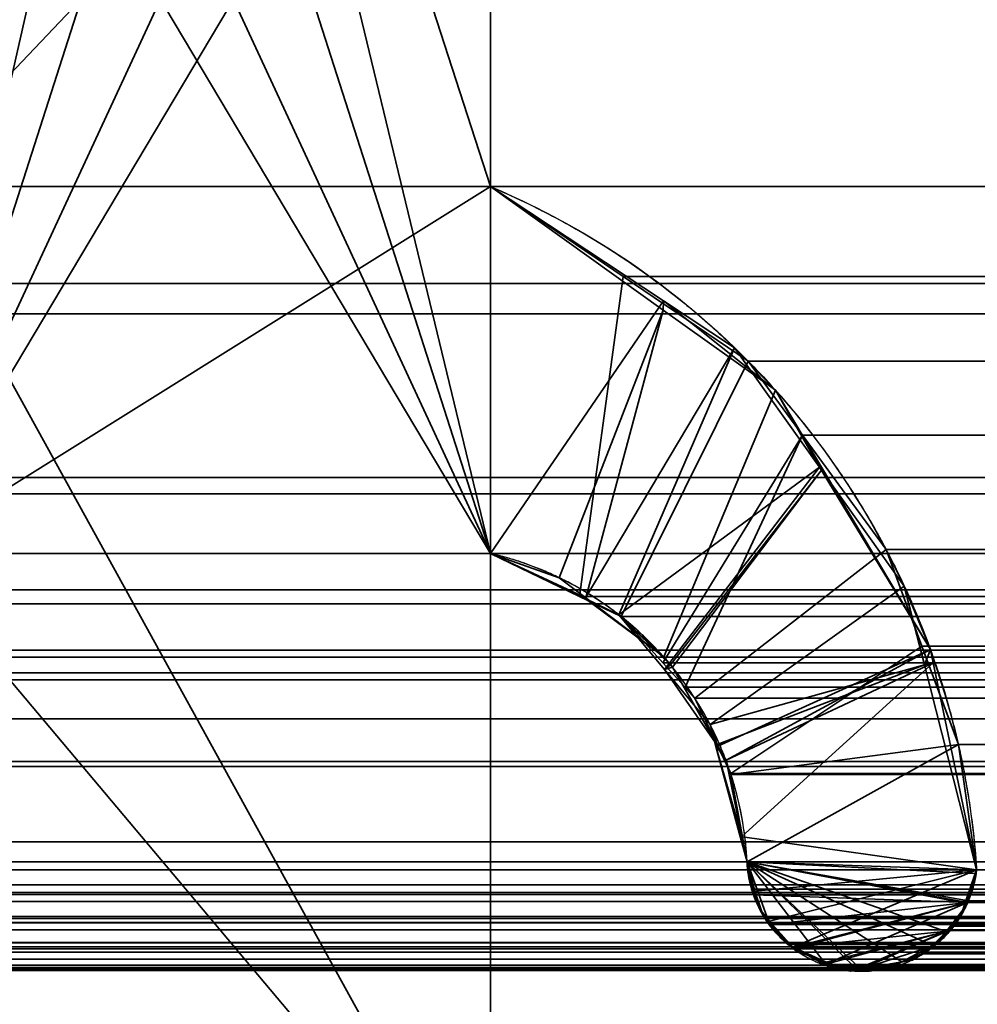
# Model space of a CAD drawing. Header units: millimetres. Extents: x -490 to 6690, y -115 to 152.
# Tile 537 of 656: x 2592.57 to 2595, y 6.12 to 8.61. Entities that reach past the tile are written whole.
import ezdxf

# ---------------------------------------------------------------- set-up
doc = ezdxf.new("R2010")
doc.units = ezdxf.units.MM
doc.layers.add('151', color=253, linetype='Continuous')

# ---------------------------------------------------------------- blocks, each defined once
blk = doc.blocks.new('UG_SURFACE_003')
at = {"layer": '151', "color": 252, "linetype": 'Continuous', "lineweight": 35}
for points in [[(3589.9999, -6.2, 2202.5001), (3589.9999, 133.2, 2202.5001), (2410.0001, 133.2, 2202.5001), (2410.0001, -6.2, 2202.5001)], [(2559.9999, -6.2, 2052.5), (2559.9999, 133.2, 2052.5), (3440.0001, 133.2, 2052.5), (3440.0001, -6.2, 2052.5)]]:
    blk.add_3dface(points, dxfattribs=at)
blk = doc.blocks.new('UG_SURFACE_203')
at = {"layer": '151', "color": 254, "linetype": 'Continuous', "lineweight": 35}
for points in [[(2598.69, 132.0517, -7.5), (2598.7501, 131.75, -7.5), (2598.7501, 5, -7.5), (2586.9999, 106, -7.5)], [(2586.9999, 106, 2020.4999), (2598.7501, 5, 2008.75), (2598.7501, 131.75, 2008.75), (2598.7022, 132.0496, 2008.7976)], [(2598.7501, 5, 2008.75), (2586.9999, 106, 2020.4999), (2595, 13, 2012.5)], [(2595, 13, -7.5), (2586.9999, 106, -7.5), (2598.7501, 5, -7.5)]]:
    blk.add_3dface(points, dxfattribs=at)
blk = doc.blocks.new('UG_SURFACE_205')
at = {"layer": '151', "color": 254, "linetype": 'Continuous', "lineweight": 35}
for points in [[(3425.2501, -10, 2032.7499), (3425.2501, 136.75, 2032.7499), (2574.7499, 136.75, 2032.7499), (2574.7499, -10, 2032.7499)], [(2598.7501, 131.75, 2008.75), (2598.7501, 5, 2008.75), (2586.9999, 106, 2020.4999)], [(2595, 13, 2012.5), (2586.9999, 106, 2020.4999), (2598.7501, 5, 2008.75)], [(3417.5, 21, 2025.0001), (3417.5, -8, 2025.0001), (2582.5, -8, 2025.0001), (2582.5, 21, 2025.0001)], [(3413.0001, 5, 2020.4999), (3413.0001, 21, 2020.4999), (2586.9999, 21, 2020.4999), (2586.9999, 5, 2020.4999)], [(3408.9999, 13, 2016.5), (3408.9999, 5, 2016.5), (2591.0001, 5, 2016.5), (2591.0001, 13, 2016.5)]]:
    blk.add_3dface(points, dxfattribs=at)
blk = doc.blocks.new('UG_SURFACE_231')
at = {"layer": '151', "color": 14, "linetype": 'Continuous', "lineweight": 35}
for points in [[(3417.3, -10, 2024.8001), (3417.3, 19, 2024.8001), (2582.7, 19, 2024.8001), (2582.7, -10, 2024.8001)], [(3413.25, 16.25, 2020.75), (3413.25, -22, 2020.75), (2586.75, -22, 2020.75), (2586.75, 16.25, 2020.75)]]:
    blk.add_3dface(points, dxfattribs=at)
blk = doc.blocks.new('UG_SURFACE_232')
at = {"layer": '151', "color": 7, "linetype": 'Continuous', "lineweight": 35}
for points in [[(2586.75, 16, 2020.75), (2586.75, -22, 2020.75), (3413.25, -22, 2020.75), (3413.25, 16, 2020.75)], [(3413.0001, 16, 2020.4999), (3413.0001, -22, 2020.4999), (2586.9999, -22, 2020.4999), (2586.9999, 16, 2020.4999)]]:
    blk.add_3dface(points, dxfattribs=at)
blk = doc.blocks.new('UG_SURFACE_237')
at = {"layer": '151', "color": 253, "linetype": 'Continuous', "lineweight": 35}
for points in [[(2593.4293, 10.853, 2014.0705), (2593.1201, 10.9421, 2014.38), (2593.112, 10.9407, 2014.3881), (2592.2768, 7.26, 2015.223)], [(2593.112, 10.9407, 2014.3881), (2592.7932, 10.8848, 2014.7069), (2592.2768, 9.7575, 2015.223), (2592.2768, 8.1895, 2015.223)], [(2592.2768, 8.1895, 2015.223), (2592.2768, 7.26, 2015.223), (2593.112, 10.9407, 2014.3881)], [(2592.2768, 8.1895, -7.5), (2592.2768, 9.7575, -7.5), (2593.1118, 10.9368, -7.5), (2593.765, 9.7575, -7.5)], [(2592.2768, 7.26, 2015.223), (2593.8485, 10.6485, 2013.6516), (2593.4293, 10.853, 2014.0705)], [(2593.765, 9.7575, 2013.7351), (2593.8485, 10.6485, 2013.6516), (2592.2768, 7.26, 2015.223)], [(2592.2768, 7.26, -7.5), (2593.765, 9.7575, -7.5), (2593.765, 8.1895, -7.5)], [(2593.765, 9.7575, -7.5), (2592.2768, 7.26, -7.5), (2592.2768, 8.1895, -7.5)], [(2592.2768, 7.26, 2015.223), (2593.765, 8.1895, 2013.7351), (2593.765, 9.7575, 2013.7351)], [(2593.765, 8.1895, -7.5), (2593.765, 9.7575, -7.5), (2593.765, 9.7575, 2013.7351), (2593.765, 8.1895, 2013.7351)], [(2593.765, 8.1895, -7.5), (2593.765, 7.26, -7.5), (2592.2768, 7.26, -7.5)], [(2593.765, 8.1895, 2013.7351), (2592.2768, 7.26, 2015.223), (2593.765, 7.26, 2013.7351)], [(2593.765, 8.1895, -7.5), (2593.765, 8.1895, 2013.7351), (2594.2025, 7.8767, 2013.2976)], [(2594.2025, 7.8767, 2013.2976), (2594.2035, 7.8997, -7.5), (2593.765, 8.1895, -7.5)], [(2593.765, 7.26, -7.5), (2593.765, 8.1895, -7.5), (2594.2035, 7.8997, -7.5)], [(2593.765, 7.26, 2013.7351), (2593.9391, 7.1982, 2013.561), (2594.2025, 7.8767, 2013.2976), (2593.765, 8.1895, 2013.7351)], [(2594.0046, 7.1452, -7.5), (2593.765, 7.26, -7.5), (2594.2035, 7.8997, -7.5), (2594.3835, 7.7807, -7.5)], [(2594.2035, 7.8997, -7.5), (2594.2025, 7.8767, 2013.2976), (2594.4867, 7.6735, 2013.0134)], [(2594.4867, 7.6735, 2013.0134), (2594.3835, 7.7807, -7.5), (2594.2035, 7.8997, -7.5)], [(2594.2025, 7.8767, 2013.2976), (2593.9391, 7.1982, 2013.561), (2594.0068, 7.1469, 2013.4933)], [(2594.0068, 7.1469, 2013.4933), (2594.2039, 6.9974, 2013.2959), (2594.4867, 7.6735, 2013.0134), (2594.2025, 7.8767, 2013.2976)], [(2594.3835, 7.7807, -7.5), (2594.0905, 7.1041, -7.5), (2594.0046, 7.1452, -7.5)], [(2594.0905, 7.1041, -7.5), (2594.3835, 7.7807, -7.5), (2594.5985, 7.4786, -7.5)], [(2594.4867, 7.6735, 2013.0134), (2594.5985, 7.4786, -7.5), (2594.3835, 7.7807, -7.5)], [(2594.6059, 7.474, 2012.8942), (2594.4867, 7.6735, 2013.0134), (2594.2039, 6.9974, 2013.2959), (2594.2206, 6.9777, 2013.2792)], [(2594.4867, 7.6735, 2013.0134), (2594.6059, 7.474, 2012.8942), (2594.5985, 7.4786, -7.5)], [(2594.2059, 6.9653, -7.5), (2594.0905, 7.1041, -7.5), (2594.5985, 7.4786, -7.5)], [(2594.5985, 7.4786, -7.5), (2594.8133, 7.1765, -7.5), (2594.3213, 6.8265, -7.5), (2594.2059, 6.9653, -7.5)], [(2594.2206, 6.9777, 2013.2792), (2594.2264, 6.9712, 2013.2737), (2594.6059, 7.474, 2012.8942)], [(2594.8794, 7.0159, 2012.6204), (2594.6059, 7.474, 2012.8942), (2594.2264, 6.9712, 2013.2737), (2594.341, 6.7715, 2013.159)], [(2594.5985, 7.4786, -7.5), (2594.6059, 7.474, 2012.8942), (2594.8794, 7.0159, 2012.6204)], [(2594.8794, 7.0159, 2012.6204), (2594.8133, 7.1765, -7.5), (2594.5985, 7.4786, -7.5)], [(2593.765, 7.26, -7.5), (2593.765, 5.4905, -7.5), (2592.2768, 5.4905, -7.5), (2592.2768, 7.26, -7.5)], [(2593.765, 5.4905, 2013.7351), (2593.765, 7.26, 2013.7351), (2592.2768, 7.26, 2015.223), (2592.2768, 5.4905, 2015.223)], [(2593.765, 5.4905, -7.5), (2593.765, 7.26, -7.5), (2593.765, 7.26, 2013.7351), (2593.765, 5.4905, 2013.7351)], [(2593.765, 7.26, -7.5), (2594.0046, 7.1452, -7.5), (2594.0068, 7.1469, 2013.4933)], [(2594.0068, 7.1469, 2013.4933), (2593.9391, 7.1982, 2013.561), (2593.765, 7.26, -7.5)], [(2593.9391, 7.1982, 2013.561), (2593.765, 7.26, 2013.7351), (2593.765, 7.26, -7.5)], [(2594.3213, 6.8265, -7.5), (2594.8133, 7.1765, -7.5), (2594.8641, 6.9773, -7.5)], [(2594.8794, 7.0159, 2012.6204), (2594.8641, 6.9773, -7.5), (2594.8133, 7.1765, -7.5)], [(2594.2039, 6.9974, 2013.2959), (2594.0068, 7.1469, 2013.4933), (2594.0046, 7.1452, -7.5)], [(2594.2039, 6.9974, 2013.2959), (2594.0046, 7.1452, -7.5), (2594.0905, 7.1041, -7.5)], [(2594.0905, 7.1041, -7.5), (2594.2059, 6.9653, -7.5), (2594.2206, 6.9777, 2013.2792)], [(2594.2206, 6.9777, 2013.2792), (2594.2039, 6.9974, 2013.2959), (2594.0905, 7.1041, -7.5)], [(2594.341, 6.7715, 2013.159), (2594.3618, 6.7356, 2013.1383), (2594.8794, 7.0159, 2012.6204)], [(2594.8865, 6.9823, 2012.6135), (2594.8794, 7.0159, 2012.6204), (2594.3618, 6.7356, 2013.1383)], [(2594.8794, 7.0159, 2012.6204), (2594.8865, 6.9823, 2012.6135), (2594.8641, 6.9773, -7.5)], [(2594.2264, 6.9712, 2013.2737), (2594.2206, 6.9777, 2013.2792), (2594.2059, 6.9653, -7.5)], [(2594.341, 6.7715, 2013.159), (2594.2264, 6.9712, 2013.2737), (2594.2059, 6.9653, -7.5)], [(2594.2059, 6.9653, -7.5), (2594.3213, 6.8265, -7.5), (2594.341, 6.7715, 2013.159)], [(2594.3353, 6.7736, -7.5), (2594.3213, 6.8265, -7.5), (2594.8641, 6.9773, -7.5)], [(2594.3975, 6.5423, -7.5), (2594.3353, 6.7736, -7.5), (2594.8641, 6.9773, -7.5), (2594.9965, 6.458, -7.5)], [(2594.8865, 6.9823, 2012.6135), (2594.3618, 6.7356, 2013.1383), (2594.4016, 6.5423, 2013.0985)], [(2594.4016, 6.5423, 2013.0985), (2594.4149, 6.478, 2013.0851), (2594.9965, 6.458, 2012.5036), (2594.8865, 6.9823, 2012.6135)], [(2594.8641, 6.9773, -7.5), (2594.8865, 6.9823, 2012.6135), (2594.9965, 6.458, 2012.5036)], [(2594.9965, 6.458, 2012.5036), (2594.9965, 6.458, -7.5), (2594.8641, 6.9773, -7.5)], [(2594.3213, 6.8265, -7.5), (2594.3353, 6.7736, -7.5), (2594.341, 6.7715, 2013.159)], [(2594.3353, 6.7736, -7.5), (2594.3975, 6.5423, -7.5), (2594.4016, 6.5423, 2013.0985)], [(2594.4016, 6.5423, 2013.0985), (2594.3618, 6.7356, 2013.1383), (2594.3353, 6.7736, -7.5)], [(2594.3618, 6.7356, 2013.1383), (2594.341, 6.7715, 2013.159), (2594.3353, 6.7736, -7.5)], [(2594.3975, 6.5423, -7.5), (2594.4149, 6.478, -7.5), (2594.4149, 6.478, 2013.0851)], [(2594.4149, 6.478, 2013.0851), (2594.4016, 6.5423, 2013.0985), (2594.3975, 6.5423, -7.5)], [(2594.9965, 6.458, -7.5), (2594.4149, 6.478, -7.5), (2594.3975, 6.5423, -7.5)], [(2594.4149, 6.478, -7.5), (2594.4347, 6.4036, -7.5), (2594.4314, 6.4041, 2013.0687)], [(2594.4314, 6.4041, 2013.0687), (2594.4211, 6.4306, 2013.0789), (2594.4149, 6.478, -7.5)], [(2594.4211, 6.4306, 2013.0789), (2594.4149, 6.478, 2013.0851), (2594.4149, 6.478, -7.5)], [(2594.4347, 6.4036, -7.5), (2594.4149, 6.478, -7.5), (2594.9965, 6.458, -7.5)], [(2594.4149, 6.478, 2013.0851), (2594.6937, 6.2043, 2012.8064), (2594.7032, 6.206, 2012.7969)], [(2594.7032, 6.206, 2012.7969), (2594.8069, 6.2244, 2012.6932), (2594.4149, 6.478, 2013.0851)], [(2594.6078, 6.227, 2012.892), (2594.4149, 6.478, 2013.0851), (2594.4695, 6.3279, 2013.0303), (2594.5299, 6.263, 2012.97)], [(2594.4149, 6.478, 2013.0851), (2594.4211, 6.4306, 2013.0789), (2594.4314, 6.4041, 2013.0687)], [(2594.8069, 6.2244, 2012.6932), (2594.8339, 6.2291, 2012.6662), (2594.8851, 6.2662, 2012.6147), (2594.4149, 6.478, 2013.0851)], [(2594.4314, 6.4041, 2013.0687), (2594.455, 6.3436, 2013.0451), (2594.4695, 6.3279, 2013.0303), (2594.4149, 6.478, 2013.0851)], [(2594.8851, 6.2662, 2012.6147), (2594.9152, 6.2878, 2012.5847), (2594.9235, 6.2998, 2012.5763), (2594.4149, 6.478, 2013.0851)], [(2594.4149, 6.478, 2013.0851), (2594.9724, 6.3727, 2012.5277), (2594.9938, 6.4486, 2012.5062)], [(2594.6078, 6.227, 2012.892), (2594.6772, 6.2014, 2012.8226), (2594.6937, 6.2043, 2012.8064), (2594.4149, 6.478, 2013.0851)], [(2594.9235, 6.2998, 2012.5763), (2594.9712, 6.3687, 2012.5289), (2594.9724, 6.3727, 2012.5277), (2594.4149, 6.478, 2013.0851)], [(2594.9938, 6.4486, 2012.5062), (2594.9965, 6.458, 2012.5036), (2594.4149, 6.478, 2013.0851)], [(2594.4722, 6.3278, -7.5), (2594.4467, 6.3589, -7.5), (2594.4347, 6.4036, -7.5), (2594.9965, 6.458, -7.5)], [(2594.9965, 6.458, -7.5), (2594.5292, 6.2613, -7.5), (2594.5246, 6.2635, -7.5), (2594.4722, 6.3278, -7.5)], [(2594.5292, 6.2613, -7.5), (2594.9965, 6.458, -7.5), (2594.9931, 6.4485, -7.5), (2594.9678, 6.3741, -7.5)], [(2594.9678, 6.3741, -7.5), (2594.9931, 6.4485, -7.5), (2594.9938, 6.4486, 2012.5062)], [(2594.9938, 6.4486, 2012.5062), (2594.9724, 6.3727, 2012.5277), (2594.9678, 6.3741, -7.5)], [(2594.9931, 6.4485, -7.5), (2594.9965, 6.458, -7.5), (2594.9965, 6.458, 2012.5036)], [(2594.9965, 6.458, 2012.5036), (2594.9938, 6.4486, 2012.5062), (2594.9931, 6.4485, -7.5)], [(2594.455, 6.3436, 2013.0451), (2594.4314, 6.4041, 2013.0687), (2594.4347, 6.4036, -7.5)], [(2594.4347, 6.4036, -7.5), (2594.4467, 6.3589, -7.5), (2594.455, 6.3436, 2013.0451)], [(2594.5292, 6.2613, -7.5), (2594.9678, 6.3741, -7.5), (2594.9566, 6.3414, -7.5), (2594.9202, 6.3025, -7.5)], [(2594.9712, 6.3687, 2012.5289), (2594.9202, 6.3025, -7.5), (2594.9566, 6.3414, -7.5)], [(2594.9712, 6.3687, 2012.5289), (2594.9235, 6.2998, 2012.5763), (2594.9202, 6.3025, -7.5)], [(2594.9566, 6.3414, -7.5), (2594.9678, 6.3741, -7.5), (2594.9724, 6.3727, 2012.5277)], [(2594.9724, 6.3727, 2012.5277), (2594.9712, 6.3687, 2012.5289), (2594.9566, 6.3414, -7.5)], [(2594.4467, 6.3589, -7.5), (2594.4722, 6.3278, -7.5), (2594.4695, 6.3279, 2013.0303)], [(2594.4695, 6.3279, 2013.0303), (2594.455, 6.3436, 2013.0451), (2594.4467, 6.3589, -7.5)], [(2594.5299, 6.263, 2012.97), (2594.4695, 6.3279, 2013.0303), (2594.4722, 6.3278, -7.5)], [(2594.4722, 6.3278, -7.5), (2594.5246, 6.2635, -7.5), (2594.5299, 6.263, 2012.97)], [(2594.6083, 6.2221, -7.5), (2594.5292, 6.2613, -7.5), (2594.9202, 6.3025, -7.5)], [(2594.6944, 6.2068, -7.5), (2594.635, 6.2088, -7.5), (2594.6083, 6.2221, -7.5), (2594.9202, 6.3025, -7.5)], [(2594.9202, 6.3025, -7.5), (2594.7039, 6.2064, -7.5), (2594.6944, 6.2068, -7.5)], [(2594.7039, 6.2064, -7.5), (2594.9202, 6.3025, -7.5), (2594.8842, 6.2644, -7.5)], [(2594.8842, 6.2644, -7.5), (2594.9202, 6.3025, -7.5), (2594.9235, 6.2998, 2012.5763)], [(2594.9235, 6.2998, 2012.5763), (2594.9152, 6.2878, 2012.5847), (2594.8842, 6.2644, -7.5)], [(2594.8842, 6.2644, -7.5), (2594.8722, 6.2516, -7.5), (2594.805, 6.2239, -7.5), (2594.7039, 6.2064, -7.5)], [(2594.805, 6.2239, -7.5), (2594.8722, 6.2516, -7.5), (2594.8851, 6.2662, 2012.6147)], [(2594.8851, 6.2662, 2012.6147), (2594.8339, 6.2291, 2012.6662), (2594.805, 6.2239, -7.5)], [(2594.8722, 6.2516, -7.5), (2594.8842, 6.2644, -7.5), (2594.8851, 6.2662, 2012.6147)], [(2594.9152, 6.2878, 2012.5847), (2594.8851, 6.2662, 2012.6147), (2594.8842, 6.2644, -7.5)], [(2594.5246, 6.2635, -7.5), (2594.5292, 6.2613, -7.5), (2594.5299, 6.263, 2012.97)], [(2594.5404, 6.2518, 2012.9597), (2594.5299, 6.263, 2012.97), (2594.5292, 6.2613, -7.5)], [(2594.5292, 6.2613, -7.5), (2594.6083, 6.2221, -7.5), (2594.6078, 6.227, 2012.892)], [(2594.6078, 6.227, 2012.892), (2594.5404, 6.2518, 2012.9597), (2594.5292, 6.2613, -7.5)], [(2594.5299, 6.263, 2012.97), (2594.5404, 6.2518, 2012.9597), (2594.6078, 6.227, 2012.892)], [(2594.6078, 6.227, 2012.892), (2594.6083, 6.2221, -7.5), (2594.635, 6.2088, -7.5)], [(2594.6772, 6.2014, 2012.8226), (2594.6078, 6.227, 2012.892), (2594.635, 6.2088, -7.5)], [(2594.8069, 6.2244, 2012.6932), (2594.7032, 6.206, 2012.7969), (2594.7039, 6.2064, -7.5)], [(2594.7039, 6.2064, -7.5), (2594.7583, 6.2046, -7.5), (2594.8069, 6.2244, 2012.6932)], [(2594.805, 6.2239, -7.5), (2594.7583, 6.2046, -7.5), (2594.7039, 6.2064, -7.5)], [(2594.7583, 6.2046, -7.5), (2594.805, 6.2239, -7.5), (2594.8069, 6.2244, 2012.6932)], [(2594.8339, 6.2291, 2012.6662), (2594.8069, 6.2244, 2012.6932), (2594.805, 6.2239, -7.5)], [(2594.635, 6.2088, -7.5), (2594.6944, 6.2068, -7.5), (2594.6937, 6.2043, 2012.8064)], [(2594.6937, 6.2043, 2012.8064), (2594.6772, 6.2014, 2012.8226), (2594.635, 6.2088, -7.5)], [(2594.7032, 6.206, 2012.7969), (2594.6937, 6.2043, 2012.8064), (2594.6944, 6.2068, -7.5)], [(2594.6944, 6.2068, -7.5), (2594.7039, 6.2064, -7.5), (2594.7032, 6.206, 2012.7969)]]:
    blk.add_3dface(points, dxfattribs=at)
blk = doc.blocks.new('UG_SURFACE_238')
at = {"layer": '151', "color": 253, "linetype": 'Continuous', "lineweight": 35}
for points in [[(2592.612, 10.853, 2014.888), (2592.8113, 10.9236, 2014.6887), (2592.88, 10.9237, 2014.6201), (2593.765, 7.26, 2013.7351)], [(2592.88, 10.9237, 2014.6201), (2593.1613, 10.9244, 2014.3387), (2593.765, 9.7575, 2013.7351), (2593.765, 8.1895, 2013.7351)], [(2593.765, 8.1895, 2013.7351), (2593.765, 7.26, 2013.7351), (2592.88, 10.9237, 2014.6201)], [(2593.765, 7.26, 2013.7351), (2592.1929, 10.6485, 2015.3072), (2592.612, 10.853, 2014.888)], [(2592.2768, 9.7575, 2015.223), (2592.1929, 10.6485, 2015.3072), (2593.765, 7.26, 2013.7351)], [(2592.2768, 9.7575, 2015.223), (2592.2768, 8.1895, 2015.223), (3407.7232, 8.1895, 2015.223), (3407.7232, 9.7575, 2015.223)], [(2593.765, 7.26, 2013.7351), (2593.765, 5.4905, 2013.7351), (2592.2768, 8.1895, 2015.223), (2592.2768, 9.7575, 2015.223)], [(2593.765, 8.1895, 2013.7351), (2593.765, 9.7575, 2013.7351), (3406.235, 9.7575, 2013.7351), (3406.235, 8.1895, 2013.7351)], [(3408.1497, 7.9443, 2015.6498), (3407.7232, 8.1895, 2015.223), (2592.2768, 8.1895, 2015.223), (2591.8503, 7.9443, 2015.6498)], [(2592.2768, 7.26, 2015.223), (2591.8503, 7.9443, 2015.6498), (2592.2768, 8.1895, 2015.223), (2593.765, 5.4905, 2013.7351)], [(2593.765, 8.1895, 2013.7351), (3406.235, 8.1895, 2013.7351), (3405.8993, 7.9618, 2013.3991), (2594.1007, 7.9618, 2013.3991)], [(2593.9908, 7.1507, 2013.5093), (2593.765, 7.26, 2013.7351), (2593.765, 8.1895, 2013.7351), (2594.1007, 7.9618, 2013.3991)], [(2594.1007, 7.9618, 2013.3991), (2594.4178, 7.7469, 2013.0823), (2594.0957, 7.1, 2013.4044), (2593.9908, 7.1507, 2013.5093)], [(2594.4178, 7.7469, 2013.0823), (2594.1007, 7.9618, 2013.3991), (3405.8993, 7.9618, 2013.3991)], [(2594.4178, 7.7469, 2013.0823), (3405.8993, 7.9618, 2013.3991), (3405.5822, 7.7469, 2013.0823)], [(2591.7773, 7.8674, 2015.7228), (3408.2227, 7.8674, 2015.7228), (3408.1497, 7.9443, 2015.6498)], [(2591.8503, 7.9443, 2015.6498), (2591.7773, 7.8674, 2015.7228), (3408.1497, 7.9443, 2015.6498)], [(3408.6165, 7.452, 2016.1166), (3408.2227, 7.8674, 2015.7228), (2591.7773, 7.8674, 2015.7228), (2591.3835, 7.452, 2016.1166)], [(2594.2018, 6.9827, 2013.2983), (2594.0957, 7.1, 2013.4044), (2594.4178, 7.7469, 2013.0823), (2594.5551, 7.5593, 2012.9449)], [(3405.5822, 7.7469, 2013.0823), (2594.5551, 7.5593, 2012.9449), (2594.4178, 7.7469, 2013.0823)], [(3405.5822, 7.7469, 2013.0823), (3405.4449, 7.5593, 2012.9449), (2594.5551, 7.5593, 2012.9449)], [(2594.2578, 6.9206, 2013.242), (2594.2018, 6.9827, 2013.2983), (2594.5551, 7.5593, 2012.9449)], [(2594.5551, 7.5593, 2012.9449), (2594.7673, 7.2694, 2012.7327), (2594.2829, 6.893, 2013.2172), (2594.2578, 6.9206, 2013.242)], [(2594.7673, 7.2694, 2012.7327), (2594.5551, 7.5593, 2012.9449), (3405.4449, 7.5593, 2012.9449)], [(2594.7673, 7.2694, 2012.7327), (3405.4449, 7.5593, 2012.9449), (3405.2327, 7.2694, 2012.7327)], [(2591.3627, 7.4107, 2016.1374), (3408.6373, 7.4107, 2016.1374), (3408.6165, 7.452, 2016.1166)], [(2591.3835, 7.452, 2016.1166), (2591.3627, 7.4107, 2016.1374), (3408.6165, 7.452, 2016.1166)], [(3408.8445, 6.9969, 2016.3445), (3408.6373, 7.4107, 2016.1374), (2591.3627, 7.4107, 2016.1374), (2591.1555, 6.9969, 2016.3445)], [(2594.7673, 7.2694, 2012.7327), (2594.8579, 7.0244, 2012.6419), (2594.3735, 6.702, 2013.1264), (2594.2829, 6.893, 2013.2172)], [(3405.2327, 7.2694, 2012.7327), (2594.8579, 7.0244, 2012.6419), (2594.7673, 7.2694, 2012.7327)], [(3405.2327, 7.2694, 2012.7327), (3405.1421, 7.0244, 2012.6419), (2594.8579, 7.0244, 2012.6419)], [(2592.2768, 7.26, 2015.223), (3407.7232, 7.26, 2015.223), (3407.9313, 7.1673, 2015.4314), (2592.0687, 7.1673, 2015.4314)], [(2592.2768, 7.26, 2015.223), (2592.2768, 5.4905, 2015.223), (3407.7232, 5.4905, 2015.223), (3407.7232, 7.26, 2015.223)], [(2592.2768, 5.4905, 2015.223), (2592.2768, 7.26, 2015.223), (2593.765, 5.4905, 2013.7351), (2593.8115, 5.3344, 2013.6886)], [(2593.9908, 7.1507, 2013.5093), (3406.0092, 7.1507, 2013.5093), (3406.235, 7.26, 2013.7351), (2593.765, 7.26, 2013.7351)], [(2593.765, 5.4905, 2013.7351), (2593.765, 7.26, 2013.7351), (3406.235, 7.26, 2013.7351), (3406.235, 5.4905, 2013.7351)], [(2591.9893, 7.132, 2015.5108), (2592.0687, 7.1673, 2015.4314), (3407.9313, 7.1673, 2015.4314), (3408.0107, 7.132, 2015.5108)], [(3405.9043, 7.1, 2013.4044), (2593.9908, 7.1507, 2013.5093), (2594.0957, 7.1, 2013.4044)], [(3405.9043, 7.1, 2013.4044), (3406.0092, 7.1507, 2013.5093), (2593.9908, 7.1507, 2013.5093)], [(3408.1314, 7.0149, 2015.6312), (2591.8686, 7.0149, 2015.6312), (2591.9893, 7.132, 2015.5108)], [(3408.0107, 7.132, 2015.5108), (3408.1314, 7.0149, 2015.6312), (2591.9893, 7.132, 2015.5108)], [(2594.0957, 7.1, 2013.4044), (3405.7982, 6.9827, 2013.2983), (3405.9043, 7.1, 2013.4044)], [(2594.0957, 7.1, 2013.4044), (2594.2018, 6.9827, 2013.2983), (3405.7982, 6.9827, 2013.2983)], [(2591.8686, 7.0149, 2015.6312), (3408.1314, 7.0149, 2015.6312), (3408.191, 6.9568, 2015.691), (2591.809, 6.9568, 2015.691)], [(2594.3739, 6.6996, 2013.1259), (2594.3735, 6.702, 2013.1264), (2594.8579, 7.0244, 2012.6419), (2594.9502, 6.7755, 2012.5499)], [(2594.9502, 6.7755, 2012.5499), (2594.8579, 7.0244, 2012.6419), (3405.1421, 7.0244, 2012.6419)], [(2594.9502, 6.7755, 2012.5499), (3405.1421, 7.0244, 2012.6419), (3405.0498, 6.7755, 2012.5499)], [(2591.1555, 6.9969, 2016.3445), (2591.1236, 6.8404, 2016.3765), (3408.8764, 6.8404, 2016.3765)], [(2591.1555, 6.9969, 2016.3445), (3408.8764, 6.8404, 2016.3765), (3408.8445, 6.9969, 2016.3445)], [(2594.2578, 6.9206, 2013.242), (3405.7422, 6.9206, 2013.242), (3405.7982, 6.9827, 2013.2983), (2594.2018, 6.9827, 2013.2983)], [(2591.6789, 6.7324, 2015.821), (2591.7909, 6.9393, 2015.7092), (3408.324, 6.7195, 2015.8241)], [(2591.7909, 6.9393, 2015.7092), (2591.809, 6.9568, 2015.691), (3408.191, 6.9568, 2015.691), (3408.2091, 6.9393, 2015.7092)], [(2591.7909, 6.9393, 2015.7092), (3408.2091, 6.9393, 2015.7092), (3408.3211, 6.7324, 2015.821)], [(3408.3211, 6.7324, 2015.821), (3408.324, 6.7195, 2015.8241), (2591.7909, 6.9393, 2015.7092)], [(2594.2578, 6.9206, 2013.242), (3405.6265, 6.702, 2013.1264), (3405.7171, 6.893, 2013.2172)], [(3405.6265, 6.702, 2013.1264), (2594.2578, 6.9206, 2013.242), (2594.2829, 6.893, 2013.2172)], [(3405.7171, 6.893, 2013.2172), (3405.7422, 6.9206, 2013.242), (2594.2578, 6.9206, 2013.242)], [(2594.2829, 6.893, 2013.2172), (3405.6261, 6.6996, 2013.1259), (3405.6265, 6.702, 2013.1264)], [(2594.2829, 6.893, 2013.2172), (2594.3735, 6.702, 2013.1264), (3405.6261, 6.6996, 2013.1259)], [(2591.0454, 6.458, 2016.4545), (3408.9546, 6.458, 2016.4545), (3408.8764, 6.8404, 2016.3765), (2591.1236, 6.8404, 2016.3765)], [(2594.9502, 6.7755, 2012.5499), (2594.4149, 6.478, 2013.0851), (2594.3739, 6.6996, 2013.1259)], [(2594.4149, 6.478, 2013.0851), (2594.9502, 6.7755, 2012.5499), (2594.9965, 6.458, 2012.5036), (2594.9757, 6.3793, 2012.5241)], [(3405.0498, 6.7755, 2012.5499), (2594.9965, 6.458, 2012.5036), (2594.9502, 6.7755, 2012.5499)], [(3405.0498, 6.7755, 2012.5499), (3405.0035, 6.458, 2012.5036), (2594.9965, 6.458, 2012.5036)], [(2591.6309, 6.5288, 2015.8691), (2591.676, 6.7195, 2015.8241), (3408.324, 6.7195, 2015.8241), (3408.3691, 6.5286, 2015.8691)], [(3408.324, 6.7195, 2015.8241), (2591.676, 6.7195, 2015.8241), (2591.6789, 6.7324, 2015.821)], [(2594.3735, 6.702, 2013.1264), (2594.3739, 6.6996, 2013.1259), (3405.6261, 6.6996, 2013.1259)], [(2594.4149, 6.478, 2013.0851), (3405.5851, 6.478, 2013.0851), (3405.6261, 6.6996, 2013.1259), (2594.3739, 6.6996, 2013.1259)], [(3408.3731, 6.478, 2015.8732), (2591.6269, 6.478, 2015.8732), (2591.6309, 6.5288, 2015.8691)], [(3408.3691, 6.5286, 2015.8691), (3408.3731, 6.478, 2015.8732), (2591.6309, 6.5288, 2015.8691)], [(3408.3731, 6.478, 2015.8732), (3408.3838, 6.42, 2015.8837), (2591.6162, 6.42, 2015.8837), (2591.6269, 6.478, 2015.8732)], [(3405.5734, 6.4089, 2013.0734), (2594.4149, 6.478, 2013.0851), (2594.4266, 6.4089, 2013.0734)], [(3405.5734, 6.4089, 2013.0734), (3405.5851, 6.478, 2013.0851), (2594.4149, 6.478, 2013.0851)], [(2594.9757, 6.3793, 2012.5241), (2594.9733, 6.375, 2012.5268), (2594.4149, 6.478, 2013.0851)], [(2594.4331, 6.3945, 2013.067), (2594.4266, 6.4089, 2013.0734), (2594.4149, 6.478, 2013.0851), (2594.9733, 6.375, 2012.5268)], [(3408.9546, 6.458, 2016.4545), (2591.0454, 6.458, 2016.4545), (2591.0597, 6.3956, 2016.4402)], [(3408.9403, 6.3956, 2016.4402), (3408.9546, 6.458, 2016.4545), (2591.0597, 6.3956, 2016.4402)], [(2594.9757, 6.3793, 2012.5241), (3405.0035, 6.458, 2012.5036), (3405.0243, 6.3793, 2012.5241)], [(2594.9757, 6.3793, 2012.5241), (2594.9965, 6.458, 2012.5036), (3405.0035, 6.458, 2012.5036)], [(2591.6126, 6.4006, 2015.8873), (3408.3838, 6.42, 2015.8837), (3408.3874, 6.4006, 2015.8873)], [(2591.6126, 6.4006, 2015.8873), (2591.6162, 6.42, 2015.8837), (3408.3838, 6.42, 2015.8837)], [(2591.0597, 6.3956, 2016.4402), (2591.069, 6.3776, 2016.4309), (3408.931, 6.3776, 2016.4309), (3408.9403, 6.3956, 2016.4402)], [(3408.3874, 6.4006, 2015.8873), (2591.5837, 6.3397, 2015.9163), (2591.6126, 6.4006, 2015.8873)], [(3408.3874, 6.4006, 2015.8873), (3408.4163, 6.3397, 2015.9163), (2591.5837, 6.3397, 2015.9163)], [(2594.4266, 6.4089, 2013.0734), (2594.4331, 6.3945, 2013.067), (3405.5669, 6.3945, 2013.067), (3405.5734, 6.4089, 2013.0734)], [(3405.5669, 6.3945, 2013.067), (2594.4331, 6.3945, 2013.067), (2594.4586, 6.3376, 2013.0413)], [(2594.4741, 6.3197, 2013.0258), (2594.4586, 6.3376, 2013.0413), (2594.4331, 6.3945, 2013.067), (2594.9733, 6.375, 2012.5268)], [(3405.5414, 6.3376, 2013.0413), (3405.5669, 6.3945, 2013.067), (2594.4586, 6.3376, 2013.0413)], [(3408.931, 6.3776, 2016.4309), (2591.069, 6.3776, 2016.4309), (2591.0966, 6.3239, 2016.4034)], [(3408.9034, 6.3239, 2016.4034), (3408.931, 6.3776, 2016.4309), (2591.0966, 6.3239, 2016.4034)], [(2594.5354, 6.2594, 2012.9647), (2594.5184, 6.2686, 2012.9817), (2594.4741, 6.3197, 2013.0258), (2594.9733, 6.375, 2012.5268)], [(2594.9733, 6.375, 2012.5268), (2594.6116, 6.2176, 2012.8882), (2594.5354, 6.2594, 2012.9647)], [(2594.6116, 6.2176, 2012.8882), (2594.9733, 6.375, 2012.5268), (2594.9385, 6.3147, 2012.5616), (2594.9266, 6.3038, 2012.5735)], [(2594.9385, 6.3147, 2012.5616), (3405.0267, 6.375, 2012.5268), (3405.0615, 6.3147, 2012.5616)], [(2594.9385, 6.3147, 2012.5616), (2594.9733, 6.375, 2012.5268), (3405.0267, 6.375, 2012.5268)], [(3405.0243, 6.3793, 2012.5241), (2594.9733, 6.375, 2012.5268), (2594.9757, 6.3793, 2012.5241)], [(3405.0243, 6.3793, 2012.5241), (3405.0267, 6.375, 2012.5268), (2594.9733, 6.375, 2012.5268)], [(2591.5813, 6.3346, 2015.9187), (3408.4163, 6.3397, 2015.9163), (3408.4187, 6.3346, 2015.9187)], [(2591.5813, 6.3346, 2015.9187), (2591.5837, 6.3397, 2015.9163), (3408.4163, 6.3397, 2015.9163)], [(2591.0966, 6.3239, 2016.4034), (2591.1138, 6.3061, 2016.386), (3408.8862, 6.3061, 2016.386), (3408.9034, 6.3239, 2016.4034)], [(3408.4187, 6.3346, 2015.9187), (2591.5258, 6.2732, 2015.9743), (2591.5813, 6.3346, 2015.9187)], [(3408.4187, 6.3346, 2015.9187), (3408.4742, 6.2732, 2015.9743), (2591.5258, 6.2732, 2015.9743)], [(2594.4586, 6.3376, 2013.0413), (2594.4741, 6.3197, 2013.0258), (3405.5259, 6.3197, 2013.0258), (3405.5414, 6.3376, 2013.0413)], [(3405.4816, 6.2686, 2012.9817), (2594.4741, 6.3197, 2013.0258), (2594.5184, 6.2686, 2012.9817)], [(3405.4816, 6.2686, 2012.9817), (3405.5259, 6.3197, 2013.0258), (2594.4741, 6.3197, 2013.0258)], [(3405.0615, 6.3147, 2012.5616), (2594.9266, 6.3038, 2012.5735), (2594.9385, 6.3147, 2012.5616)], [(3405.0615, 6.3147, 2012.5616), (3405.0734, 6.3038, 2012.5735), (2594.9266, 6.3038, 2012.5735)], [(3408.8385, 6.2575, 2016.3386), (2591.1138, 6.3061, 2016.386), (2591.1615, 6.2575, 2016.3386)], [(3408.8385, 6.2575, 2016.3386), (3408.8862, 6.3061, 2016.386), (2591.1138, 6.3061, 2016.386)], [(2594.6968, 6.2065, 2012.8033), (2594.6202, 6.213, 2012.8798), (2594.6116, 6.2176, 2012.8882), (2594.9266, 6.3038, 2012.5735)], [(2594.8617, 6.245, 2012.6381), (2594.7816, 6.2159, 2012.7184), (2594.6968, 6.2065, 2012.8033), (2594.9266, 6.3038, 2012.5735)], [(2594.9266, 6.3038, 2012.5735), (2594.8632, 6.2455, 2012.6369), (2594.8617, 6.245, 2012.6381)], [(2594.8632, 6.2455, 2012.6369), (3405.0734, 6.3038, 2012.5735), (3405.1368, 6.2455, 2012.6369)], [(2594.8632, 6.2455, 2012.6369), (2594.9266, 6.3038, 2012.5735), (3405.0734, 6.3038, 2012.5735)], [(2591.5165, 6.263, 2015.9833), (3408.4742, 6.2732, 2015.9743), (3408.4835, 6.263, 2015.9833)], [(2591.5165, 6.263, 2015.9833), (2591.5258, 6.2732, 2015.9743), (3408.4742, 6.2732, 2015.9743)], [(2594.5184, 6.2686, 2012.9817), (2594.5354, 6.2594, 2012.9647), (3405.4646, 6.2594, 2012.9647), (3405.4816, 6.2686, 2012.9817)], [(2591.1615, 6.2575, 2016.3386), (2591.1808, 6.2494, 2016.319), (3408.8192, 6.2494, 2016.319), (3408.8385, 6.2575, 2016.3386)], [(2591.2621, 6.2158, 2016.238), (3408.7379, 6.2158, 2016.238), (3408.8192, 6.2494, 2016.319), (2591.1808, 6.2494, 2016.319)], [(3408.4835, 6.263, 2015.9833), (2591.4533, 6.2313, 2016.0468), (2591.5165, 6.263, 2015.9833)], [(3408.4835, 6.263, 2015.9833), (3408.5467, 6.2313, 2016.0468), (2591.4533, 6.2313, 2016.0468)], [(2594.6116, 6.2176, 2012.8882), (3405.3884, 6.2176, 2012.8882), (3405.4646, 6.2594, 2012.9647), (2594.5354, 6.2594, 2012.9647)], [(2594.8617, 6.245, 2012.6381), (3405.1383, 6.245, 2012.6381), (3405.2184, 6.2159, 2012.7184), (2594.7816, 6.2159, 2012.7184)], [(3405.1368, 6.2455, 2012.6369), (2594.8617, 6.245, 2012.6381), (2594.8632, 6.2455, 2012.6369)], [(3405.1368, 6.2455, 2012.6369), (3405.1383, 6.245, 2012.6381), (2594.8617, 6.245, 2012.6381)], [(3408.7069, 6.203, 2016.207), (2591.2621, 6.2158, 2016.238), (2591.2931, 6.203, 2016.207)], [(3408.7069, 6.203, 2016.207), (3408.7379, 6.2158, 2016.238), (2591.2621, 6.2158, 2016.238)], [(2591.4094, 6.2095, 2016.0904), (3408.5467, 6.2313, 2016.0468), (3408.5906, 6.2095, 2016.0904)], [(2591.4094, 6.2095, 2016.0904), (2591.4533, 6.2313, 2016.0468), (3408.5467, 6.2313, 2016.0468)], [(3405.3798, 6.213, 2012.8798), (2594.6116, 6.2176, 2012.8882), (2594.6202, 6.213, 2012.8798)], [(3405.3798, 6.213, 2012.8798), (3405.3884, 6.2176, 2012.8882), (2594.6116, 6.2176, 2012.8882)], [(2594.7816, 6.2159, 2012.7184), (2594.7447, 6.2025, 2012.7554), (2594.6968, 6.2065, 2012.8033)], [(2594.7447, 6.2025, 2012.7554), (3405.2184, 6.2159, 2012.7184), (3405.2553, 6.2025, 2012.7554)], [(2594.7447, 6.2025, 2012.7554), (2594.7816, 6.2159, 2012.7184), (3405.2184, 6.2159, 2012.7184)], [(2591.2931, 6.203, 2016.207), (2591.3446, 6.2059, 2016.1555), (3408.6554, 6.2059, 2016.1555), (3408.7069, 6.203, 2016.207)], [(2591.3632, 6.2069, 2016.1369), (3408.6368, 6.2069, 2016.1369), (3408.6554, 6.2059, 2016.1555), (2591.3446, 6.2059, 2016.1555)], [(3408.5906, 6.2095, 2016.0904), (2591.3632, 6.2069, 2016.1369), (2591.4094, 6.2095, 2016.0904)], [(3408.5906, 6.2095, 2016.0904), (3408.6368, 6.2069, 2016.1369), (2591.3632, 6.2069, 2016.1369)], [(2594.6202, 6.213, 2012.8798), (2594.6968, 6.2065, 2012.8033), (3405.3032, 6.2065, 2012.8033), (3405.3798, 6.213, 2012.8798)], [(3405.2553, 6.2025, 2012.7554), (2594.6968, 6.2065, 2012.8033), (2594.7447, 6.2025, 2012.7554)], [(3405.2553, 6.2025, 2012.7554), (3405.3032, 6.2065, 2012.8033), (2594.6968, 6.2065, 2012.8033)]]:
    blk.add_3dface(points, dxfattribs=at)

msp = doc.modelspace()

# ---------------------------------------------------------------- linework, layer by layer
at = {"layer": '151', "linetype": 'Continuous', "lineweight": -3}
for p, q in [((2593.7649, 8.1895, 2013.7351), (2593.7649, 9.7575, 2013.7351)), ((2593.7649, 8.1895, 2013.7351), (2593.7649, 9.7575, 2013.7351)), ((2593.7649, 8.1895, -7.5), (2593.7649, 9.7575, -7.5)), ((3407.7231, 8.1895, 2015.2231), (2592.2769, 8.1895, 2015.2231)), ((2593.7649, 8.1895, 2013.7351), (2593.7649, 8.1895, -7.5)), ((3406.2351, 8.1895, 2013.7351), (2593.7649, 8.1895, 2013.7351)), ((3407.7231, 7.26, 2015.2231), (2592.2769, 7.26, 2015.2231)), ((3406.2351, 7.26, 2013.7351), (2593.7649, 7.26, 2013.7351)), ((2593.7649, 7.26, 2013.7351), (2593.7649, 7.26, -7.5)), ((2593.7649, 5.4905, -7.5), (2593.7649, 7.26, -7.5)), ((2593.7649, 5.4905, 2013.7351), (2593.7649, 7.26, 2013.7351)), ((2593.7649, 5.4905, 2013.7351), (2593.7649, 7.26, 2013.7351)), ((3408.3731, 6.478, 2015.8731), (2591.6269, 6.478, 2015.8731)), ((3405.5851, 6.478, 2013.0851), (2594.4149, 6.478, 2013.0851)), ((2594.4149, 6.478, 2013.0851), (2594.4149, 6.478, -7.5)), ((3408.9546, 6.458, 2016.4546), (2591.0454, 6.458, 2016.4546)), ((3405.0036, 6.458, 2012.5036), (2594.9964, 6.458, 2012.5036)), ((2594.9964, 6.458, 2012.5036), (2594.9964, 6.458, -7.5))]:
    msp.add_line(p, q, dxfattribs=at)
at = {"layer": '151', "linetype": 'Continuous', "lineweight": -3, "extrusion": (0, 0, -1)}
for centre, radius, start, end in [((-2592.9781, 6.3262, 7.5), 2.0226, 112.8929, 176.2637), ((-2594.7065, 6.4918, 7.5), 0.2919, 186.6583, 357.2814)]:
    msp.add_arc(centre, radius, start, end, dxfattribs=at)
at = {"layer": '151', "linetype": 'Continuous', "lineweight": -3}
msp.add_arc((2593.5713, 6.4379, -7.5), 0.8445, 2.7186, 76.7482, dxfattribs=at)
for points, weights in [([(2593.7649, 8.1895, 2013.7351), (2594.2937, 7.9662, 2013.2063), (2594.7173, 7.5632, 2012.7827), (2594.959, 7.0308, 2012.541), (2594.9964, 6.458, 2012.5036)], [1, 0.925472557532, 0.90063007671, 0.925472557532, 1]), ([(2594.4149, 6.478, 2013.0851), (2594.4015, 6.7604, 2013.0985), (2594.2712, 7.0197, 2013.2288), (2594.0401, 7.1952, 2013.4599), (2593.7649, 7.26, 2013.7351)], [1, 0.899239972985, 0.865653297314, 0.899239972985, 1])]:
    msp.add_rational_spline(points, weights, degree=4, dxfattribs=at)
for points, knots in [([(2593.7649, 8.1895, 2013.7351), (2594.0602, 8.0648, 2013.4398), (2594.3388, 7.8672, 2013.1612), (2594.7943, 7.2894, 2012.7057), (2594.9679, 6.8953, 2012.5321), (2594.9964, 6.458, 2012.5036)], [0, 0, 0, 0, 0.5, 0.5, 1, 1, 1, 1]), ([(2594.4149, 6.478, 2013.0851), (2594.4113, 6.555, 2013.0887), (2594.3966, 6.632, 2013.1034), (2594.3506, 6.7715, 2013.1494), (2594.3192, 6.8361, 2013.1808), (2594.2296, 6.9761, 2013.2704), (2594.1648, 7.0453, 2013.3352), (2593.994, 7.1805, 2013.506), (2593.8799, 7.2329, 2013.6201), (2593.7649, 7.26, 2013.7351)], [0, 0, 0, 0, 0.178952, 0.178952, 0.356168, 0.356168, 0.615937, 0.615937, 1, 1, 1, 1]), ([(2594.9964, 6.458, 2012.5036), (2594.9932, 6.4304, 2012.5068), (2594.9859, 6.4034, 2012.5141), (2594.9658, 6.3554, 2012.5342), (2594.9529, 6.3336, 2012.5471), (2594.9165, 6.2859, 2012.5835), (2594.8904, 6.2629, 2012.6096), (2594.8259, 6.2219, 2012.6741), (2594.7853, 6.2078, 2012.7147), (2594.7033, 6.197, 2012.7967), (2594.6608, 6.2004, 2012.8392), (2594.5847, 6.224, 2012.9153), (2594.5497, 6.2423, 2012.9503), (2594.4963, 6.2872, 2013.0037), (2594.4757, 6.3103, 2013.0243), (2594.4455, 6.3587, 2013.0545), (2594.4343, 6.3829, 2013.0657), (2594.4202, 6.4307, 2013.0798), (2594.416, 6.4544, 2013.084), (2594.4149, 6.478, 2013.0851)], [0, 0, 0, 0, 0.078962, 0.078962, 0.15702, 0.15702, 0.276652, 0.276652, 0.439869, 0.439869, 0.606218, 0.606218, 0.751676, 0.751676, 0.854129, 0.854129, 0.933423, 0.933423, 1, 1, 1, 1])]:
    msp.add_open_spline(points, degree=3, knots=knots, dxfattribs=at)
msp.add_rational_spline([(2594.9964, 6.458, 2012.5036), (2594.985, 6.3598, 2012.515), (2594.9237, 6.2392, 2012.5763), (2594.7953, 6.1967, 2012.7047), (2594.5976, 6.2035, 2012.9024), (2594.4724, 6.2547, 2013.0276), (2594.4196, 6.3792, 2013.0804), (2594.4149, 6.478, 2013.0851)], [1, 1, 0.953337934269, 1, 1, 0.953337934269, 1, 1], degree=4, knots=[0, 0, 0, 0, 0, 0.5, 0.5, 0.5, 1, 1, 1, 1, 1], dxfattribs=at)

# ---------------------------------------------------------------- block references
for name in ['UG_SURFACE_203', 'UG_SURFACE_205', 'UG_SURFACE_003', 'UG_SURFACE_231', 'UG_SURFACE_232', 'UG_SURFACE_237', 'UG_SURFACE_238']:
    msp.add_blockref(name, (0, 0), dxfattribs=at)

doc.saveas('drawing.dxf')
